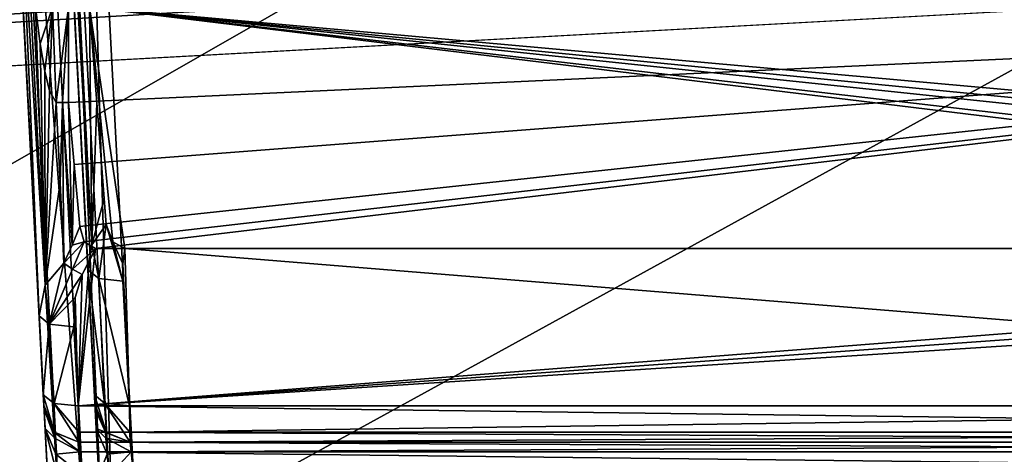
# Model space of a CAD drawing. Header units: inches. Extents: x -10 to 10, y -2.3 to 4.3.
# Tile 627 of 656: x -0.9 to -0.1, y -1.5 to -1.1. Entities that reach past the tile are written whole.
import ezdxf

# ---------------------------------------------------------------- set-up
doc = ezdxf.new("R2010")
doc.units = ezdxf.units.IN
doc.header["$LTSCALE"] = 65.185185
doc.header["$MEASUREMENT"] = 0
for name, color, linetype in [('10506', 7, 'CONTINUOUS'), ('10955', 7, 'CONTINUOUS'), ('10964', 7, 'CONTINUOUS'), ('1151', 7, 'CONTINUOUS'), ('1242', 7, 'CONTINUOUS'), ('1802', 7, 'CONTINUOUS'), ('1873', 7, 'CONTINUOUS'), ('1877', 7, 'CONTINUOUS'), ('1878', 7, 'CONTINUOUS'), ('1879', 7, 'CONTINUOUS'), ('1882', 7, 'CONTINUOUS'), ('1883', 7, 'CONTINUOUS'), ('1884', 7, 'CONTINUOUS'), ('1885', 7, 'CONTINUOUS'), ('1888', 7, 'CONTINUOUS'), ('1889', 7, 'CONTINUOUS'), ('1901', 7, 'CONTINUOUS'), ('1903', 7, 'CONTINUOUS'), ('1904', 7, 'CONTINUOUS'), ('2526', 7, 'CONTINUOUS'), ('2527', 7, 'CONTINUOUS'), ('2528', 7, 'CONTINUOUS'), ('2530', 7, 'CONTINUOUS'), ('2531', 7, 'CONTINUOUS'), ('2535', 7, 'CONTINUOUS'), ('2536', 7, 'CONTINUOUS'), ('2537', 7, 'CONTINUOUS'), ('2538', 7, 'CONTINUOUS'), ('2541', 7, 'CONTINUOUS'), ('2572', 7, 'CONTINUOUS'), ('2622', 7, 'CONTINUOUS'), ('2623', 7, 'CONTINUOUS'), ('2624', 7, 'CONTINUOUS'), ('2625', 7, 'CONTINUOUS'), ('2626', 7, 'CONTINUOUS')]:
    doc.layers.add(name, color=color, linetype=linetype)

msp = doc.modelspace()

# ---------------------------------------------------------------- linework, layer by layer
at = {"layer": '10506', "linetype": 'CONTINUOUS'}
for points in [[(0.87567, -1.48, -4.11649), (0.87481, -1.48822, -4.13712), (-0.87567, -1.48, -4.11649), (0.87567, -1.48, -4.11649)], [(-0.87567, -1.48, -4.11649), (0.87481, -1.48822, -4.13712), (-0.87481, -1.48822, -4.13712), (-0.87567, -1.48, -4.11649)], [(0.87481, -1.48822, -4.13712), (0.87269, -1.50843, -4.14645), (-0.87481, -1.48822, -4.13712), (0.87481, -1.48822, -4.13712)], [(0.87269, -1.50843, -4.14645), (-0.87269, -1.50843, -4.14645), (-0.87481, -1.48822, -4.13712), (0.87269, -1.50843, -4.14645)]]:
    msp.add_3dface(points, dxfattribs=at)
at = {"layer": '10955', "linetype": 'CONTINUOUS'}
for points in [[(-2.79289, 0.895, 13.9861), (2.79289, 0.895, 13.9861), (-2.79289, -2.305, 13.9861), (-2.79289, 0.895, 13.9861)], [(-2.79289, -2.305, 13.9861), (2.79289, 0.895, 13.9861), (2.79289, -2.305, 13.9861), (-2.79289, -2.305, 13.9861)]]:
    msp.add_3dface(points, dxfattribs=at)
at = {"layer": '10964', "linetype": 'CONTINUOUS'}
for points in [[(-2.79289, -2.305, 14.1431), (2.79289, -2.305, 14.1431), (-2.79289, 0.895, 14.1431), (-2.79289, -2.305, 14.1431)], [(-2.79289, 0.895, 14.1431), (2.79289, -2.305, 14.1431), (2.79289, 0.895, 14.1431), (-2.79289, 0.895, 14.1431)]]:
    msp.add_3dface(points, dxfattribs=at)
at = {"layer": '1151', "linetype": 'CONTINUOUS'}
for points in [[(-1.12257, -0.63817, 4.57874), (8.57837, -1.57343, 4.62775), (-1.08189, -0.62096, 4.57784), (-1.12257, -0.63817, 4.57874)], [(-1.08189, -0.62096, 4.57784), (8.57837, -1.57343, 4.62775), (-0.87743, -0.63817, 4.57874), (-1.08189, -0.62096, 4.57784)], [(-8.57837, -1.57343, 4.62775), (8.57837, -1.57343, 4.62775), (-8.52935, -0.63817, 4.57874), (-8.57837, -1.57343, 4.62775)], [(-8.52935, -0.63817, 4.57874), (8.57837, -1.57343, 4.62775), (-7.12257, -0.63817, 4.57874), (-8.52935, -0.63817, 4.57874)], [(-7.12257, -0.63817, 4.57874), (8.57837, -1.57343, 4.62775), (-6.87743, -0.63817, 4.57874), (-7.12257, -0.63817, 4.57874)], [(-6.87743, -0.63817, 4.57874), (8.57837, -1.57343, 4.62775), (-6.10307, -0.63817, 4.57874), (-6.87743, -0.63817, 4.57874)], [(-6.10307, -0.63817, 4.57874), (8.57837, -1.57343, 4.62775), (-5.89693, -0.63817, 4.57874), (-6.10307, -0.63817, 4.57874)], [(-5.89693, -0.63817, 4.57874), (8.57837, -1.57343, 4.62775), (-5.12257, -0.63817, 4.57874), (-5.89693, -0.63817, 4.57874)], [(-5.12257, -0.63817, 4.57874), (8.57837, -1.57343, 4.62775), (-4.87743, -0.63817, 4.57874), (-5.12257, -0.63817, 4.57874)], [(-4.87743, -0.63817, 4.57874), (8.57837, -1.57343, 4.62775), (-4.10307, -0.63817, 4.57874), (-4.87743, -0.63817, 4.57874)], [(8.57837, -1.57343, 4.62775), (-3.89693, -0.63817, 4.57874), (-4.10307, -0.63817, 4.57874), (8.57837, -1.57343, 4.62775)], [(-3.89693, -0.63817, 4.57874), (8.57837, -1.57343, 4.62775), (-3.12257, -0.63817, 4.57874), (-3.89693, -0.63817, 4.57874)], [(-3.12257, -0.63817, 4.57874), (8.57837, -1.57343, 4.62775), (-2.87743, -0.63817, 4.57874), (-3.12257, -0.63817, 4.57874)], [(-2.87743, -0.63817, 4.57874), (8.57837, -1.57343, 4.62775), (-2.10307, -0.63817, 4.57874), (-2.87743, -0.63817, 4.57874)], [(-2.10307, -0.63817, 4.57874), (8.57837, -1.57343, 4.62775), (-1.89693, -0.63817, 4.57874), (-2.10307, -0.63817, 4.57874)], [(-1.89693, -0.63817, 4.57874), (8.57837, -1.57343, 4.62775), (-1.12257, -0.63817, 4.57874), (-1.89693, -0.63817, 4.57874)], [(-0.87743, -0.63817, 4.57874), (8.57837, -1.57343, 4.62775), (0.87743, -0.63817, 4.57874), (-0.87743, -0.63817, 4.57874)]]:
    msp.add_3dface(points, dxfattribs=at)
at = {"layer": '1242', "linetype": 'CONTINUOUS'}
for points in [[(8.57837, -1.57343, -4.62775), (-8.57837, -1.57343, -4.62775), (8.52935, -0.63817, -4.57874), (8.57837, -1.57343, -4.62775)], [(5.89693, -0.63817, -4.57874), (-8.57837, -1.57343, -4.62775), (5.12257, -0.63817, -4.57874), (5.89693, -0.63817, -4.57874)], [(-8.57837, -1.57343, -4.62775), (5.89693, -0.63817, -4.57874), (6.10307, -0.63817, -4.57874), (-8.57837, -1.57343, -4.62775)], [(5.12257, -0.63817, -4.57874), (-8.57837, -1.57343, -4.62775), (4.87743, -0.63817, -4.57874), (5.12257, -0.63817, -4.57874)], [(4.87743, -0.63817, -4.57874), (-8.57837, -1.57343, -4.62775), (4.10307, -0.63817, -4.57874), (4.87743, -0.63817, -4.57874)], [(4.10307, -0.63817, -4.57874), (-8.57837, -1.57343, -4.62775), (3.89693, -0.63817, -4.57874), (4.10307, -0.63817, -4.57874)], [(3.89693, -0.63817, -4.57874), (-8.57837, -1.57343, -4.62775), (3.12257, -0.63817, -4.57874), (3.89693, -0.63817, -4.57874)], [(3.12257, -0.63817, -4.57874), (-8.57837, -1.57343, -4.62775), (2.87743, -0.63817, -4.57874), (3.12257, -0.63817, -4.57874)], [(2.87743, -0.63817, -4.57874), (-8.57837, -1.57343, -4.62775), (2.10307, -0.63817, -4.57874), (2.87743, -0.63817, -4.57874)], [(2.10307, -0.63817, -4.57874), (-8.57837, -1.57343, -4.62775), (1.89693, -0.63817, -4.57874), (2.10307, -0.63817, -4.57874)], [(1.89693, -0.63817, -4.57874), (-8.57837, -1.57343, -4.62775), (-1.89693, -0.63817, -4.57874), (1.89693, -0.63817, -4.57874)], [(8.52935, -0.63817, -4.57874), (-8.57837, -1.57343, -4.62775), (7.12257, -0.63817, -4.57874), (8.52935, -0.63817, -4.57874)], [(7.12257, -0.63817, -4.57874), (-8.57837, -1.57343, -4.62775), (6.87743, -0.63817, -4.57874), (7.12257, -0.63817, -4.57874)], [(6.87743, -0.63817, -4.57874), (-8.57837, -1.57343, -4.62775), (6.10307, -0.63817, -4.57874), (6.87743, -0.63817, -4.57874)]]:
    msp.add_3dface(points, dxfattribs=at)
at = {"layer": '1802', "linetype": 'CONTINUOUS'}
for points in [[(0.87755, -1.105, 3.76837), (-0.86659, -1.105, 3.76837), (0.86814, -1.26141, 3.76837), (0.87755, -1.105, 3.76837)], [(-0.86659, -1.105, 3.76837), (-0.85384, -1.27021, 3.76837), (-0.85207, -1.29224, 3.76837), (-0.86659, -1.105, 3.76837)], [(-0.85384, -1.27021, 3.76837), (-0.86659, -1.105, 3.76837), (-0.86032, -1.18761, 3.76837), (-0.85384, -1.27021, 3.76837)], [(-0.86659, -1.105, 3.76837), (-0.85207, -1.29224, 3.76837), (-0.84653, -1.30738, 3.76837), (-0.86659, -1.105, 3.76837)], [(0.86814, -1.26141, 3.76837), (-0.86659, -1.105, 3.76837), (0.86626, -1.27498, 3.76837), (0.86814, -1.26141, 3.76837)], [(0.86626, -1.27498, 3.76837), (-0.86659, -1.105, 3.76837), (0.86262, -1.28717, 3.76837), (0.86626, -1.27498, 3.76837)], [(0.86262, -1.28717, 3.76837), (-0.86659, -1.105, 3.76837), (0.8523, -1.30563, 3.76837), (0.86262, -1.28717, 3.76837)], [(0.8523, -1.30563, 3.76837), (-0.86659, -1.105, 3.76837), (0.83934, -1.31305, 3.76837), (0.8523, -1.30563, 3.76837)], [(0.83934, -1.31305, 3.76837), (-0.86659, -1.105, 3.76837), (-0.83624, -1.31305, 3.76837), (0.83934, -1.31305, 3.76837)], [(-0.83624, -1.31305, 3.76837), (-0.86659, -1.105, 3.76837), (-0.84653, -1.30738, 3.76837), (-0.83624, -1.31305, 3.76837)]]:
    msp.add_3dface(points, dxfattribs=at)
at = {"layer": '1873', "linetype": 'CONTINUOUS'}
for points in [[(-0.919, -0.355, 4.53392), (-0.86782, -1.33148, 3.80754), (-0.9021, -0.67738, 3.79138), (-0.919, -0.355, 4.53392)], [(-0.86782, -1.33148, 3.80754), (-0.919, -0.355, 4.53392), (-0.86219, -1.43906, 3.85101), (-0.86782, -1.33148, 3.80754)], [(-0.919, -0.355, 4.53392), (-0.90416, -0.6382, 4.4453), (-0.86067, -1.46806, 4.15781), (-0.919, -0.355, 4.53392)], [(-0.86219, -1.43906, 3.85101), (-0.919, -0.355, 4.53392), (-0.86171, -1.44814, 3.85837), (-0.86219, -1.43906, 3.85101)], [(-0.86171, -1.44814, 3.85837), (-0.919, -0.355, 4.53392), (-0.86153, -1.45157, 3.86955), (-0.86171, -1.44814, 3.85837)], [(-0.86153, -1.45157, 3.86955), (-0.919, -0.355, 4.53392), (-0.86153, -1.45157, 4.11652), (-0.86153, -1.45157, 3.86955)], [(-0.86153, -1.45157, 4.11652), (-0.919, -0.355, 4.53392), (-0.86067, -1.46806, 4.15781), (-0.86153, -1.45157, 4.11652)], [(-0.85514, -1.57343, 4.17981), (-0.85855, -1.50846, 4.17641), (-0.90416, -0.6382, 4.4453), (-0.85514, -1.57343, 4.17981)], [(-0.85514, -1.57343, 4.39629), (-0.85514, -1.57343, 4.17981), (-0.90416, -0.6382, 4.4453), (-0.85514, -1.57343, 4.39629)], [(-0.90416, -0.6382, 4.4453), (-0.85855, -1.50846, 4.17641), (-0.86067, -1.46806, 4.15781), (-0.90416, -0.6382, 4.4453)]]:
    msp.add_3dface(points, dxfattribs=at)
at = {"layer": '1877', "linetype": 'CONTINUOUS'}
for points in [[(-0.86153, -1.45157, 4.11652), (-0.86067, -1.46806, 4.15781), (-0.85274, -1.47126, 4.11649), (-0.86153, -1.45157, 4.11652)], [(-0.86067, -1.46806, 4.15781), (-0.85855, -1.50846, 4.17641), (-0.85125, -1.49027, 4.14986), (-0.86067, -1.46806, 4.15781)], [(-0.85274, -1.47126, 4.11649), (-0.86067, -1.46806, 4.15781), (-0.85235, -1.47637, 4.13576), (-0.85274, -1.47126, 4.11649)], [(-0.85235, -1.47637, 4.13576), (-0.86067, -1.46806, 4.15781), (-0.85125, -1.49027, 4.14986), (-0.85235, -1.47637, 4.13576)], [(-0.83157, -1.48, 4.11649), (-0.85274, -1.47126, 4.11649), (-0.85235, -1.47637, 4.13576), (-0.83157, -1.48, 4.11649)], [(-0.83071, -1.48822, 4.13712), (-0.83157, -1.48, 4.11649), (-0.85235, -1.47637, 4.13576), (-0.83071, -1.48822, 4.13712)], [(-0.83071, -1.48822, 4.13712), (-0.85235, -1.47637, 4.13576), (-0.85125, -1.49027, 4.14986), (-0.83071, -1.48822, 4.13712)], [(-0.85855, -1.50846, 4.17641), (-0.84973, -1.50908, 4.15523), (-0.85125, -1.49027, 4.14986), (-0.85855, -1.50846, 4.17641)], [(-0.84973, -1.50908, 4.15523), (-0.83071, -1.48822, 4.13712), (-0.85125, -1.49027, 4.14986), (-0.84973, -1.50908, 4.15523)], [(-0.82859, -1.50843, 4.14645), (-0.83071, -1.48822, 4.13712), (-0.84973, -1.50908, 4.15523), (-0.82859, -1.50843, 4.14645)]]:
    msp.add_3dface(points, dxfattribs=at)
at = {"layer": '1878', "linetype": 'CONTINUOUS'}
for points in [[(-0.86153, -1.45157, 3.86955), (-0.86153, -1.45157, 4.11652), (-0.85274, -1.47126, 4.11649), (-0.86153, -1.45157, 3.86955)], [(-0.85192, -1.47204, 3.86955), (-0.86153, -1.45157, 3.86955), (-0.85274, -1.47126, 4.11649), (-0.85192, -1.47204, 3.86955)], [(-0.83157, -1.48, 4.11649), (-0.85192, -1.47204, 3.86955), (-0.85274, -1.47126, 4.11649), (-0.83157, -1.48, 4.11649)], [(-0.83157, -1.48, 4.11649), (-0.83157, -1.48, 3.86955), (-0.85192, -1.47204, 3.86955), (-0.83157, -1.48, 4.11649)]]:
    msp.add_3dface(points, dxfattribs=at)
at = {"layer": '1879', "linetype": 'CONTINUOUS'}
for points in [[(0.83157, -1.48, 4.11649), (0.83157, -1.48, 3.86955), (-0.83157, -1.48, 3.86955), (0.83157, -1.48, 4.11649)], [(-0.83157, -1.48, 4.11649), (0.83157, -1.48, 4.11649), (-0.83157, -1.48, 3.86955), (-0.83157, -1.48, 4.11649)]]:
    msp.add_3dface(points, dxfattribs=at)
at = {"layer": '1882', "linetype": 'CONTINUOUS'}
for points in [[(0.83223, -1.44873, 3.82319), (-0.83223, -1.44873, 3.82319), (-0.83175, -1.47146, 3.84161), (0.83223, -1.44873, 3.82319)], [(0.83175, -1.47146, 3.8416), (0.83223, -1.44873, 3.82319), (-0.83175, -1.47146, 3.84161), (0.83175, -1.47146, 3.8416)], [(-0.83157, -1.48, 3.86955), (0.83175, -1.47146, 3.8416), (-0.83175, -1.47146, 3.84161), (-0.83157, -1.48, 3.86955)], [(0.83157, -1.48, 3.86955), (0.83175, -1.47146, 3.8416), (-0.83157, -1.48, 3.86955), (0.83157, -1.48, 3.86955)]]:
    msp.add_3dface(points, dxfattribs=at)
at = {"layer": '1883', "linetype": 'CONTINUOUS'}
for points in [[(-0.86219, -1.43906, 3.85101), (-0.86171, -1.44814, 3.85837), (-0.85192, -1.47204, 3.86955), (-0.86219, -1.43906, 3.85101)], [(-0.85353, -1.44636, 3.83183), (-0.86219, -1.43906, 3.85101), (-0.85192, -1.47204, 3.86955), (-0.85353, -1.44636, 3.83183)], [(-0.86171, -1.44814, 3.85837), (-0.86153, -1.45157, 3.86955), (-0.85192, -1.47204, 3.86955), (-0.86171, -1.44814, 3.85837)], [(-0.85353, -1.44636, 3.83183), (-0.83157, -1.48, 3.86955), (-0.83175, -1.47146, 3.84161), (-0.85353, -1.44636, 3.83183)], [(-0.83157, -1.48, 3.86955), (-0.85353, -1.44636, 3.83183), (-0.85192, -1.47204, 3.86955), (-0.83157, -1.48, 3.86955)], [(-0.83223, -1.44873, 3.82319), (-0.85353, -1.44636, 3.83183), (-0.83175, -1.47146, 3.84161), (-0.83223, -1.44873, 3.82319)]]:
    msp.add_3dface(points, dxfattribs=at)
at = {"layer": '1884', "linetype": 'CONTINUOUS'}
for points in [[(-0.86782, -1.33148, 3.80754), (-0.86219, -1.43906, 3.85101), (-0.85353, -1.44636, 3.83183), (-0.86782, -1.33148, 3.80754)], [(-0.86782, -1.33148, 3.80754), (-0.85353, -1.44636, 3.83183), (-0.85852, -1.33898, 3.78776), (-0.86782, -1.33148, 3.80754)], [(-0.83223, -1.44873, 3.82319), (-0.83787, -1.34115, 3.77972), (-0.85852, -1.33898, 3.78776), (-0.83223, -1.44873, 3.82319)], [(-0.85353, -1.44636, 3.83183), (-0.83223, -1.44873, 3.82319), (-0.85852, -1.33898, 3.78776), (-0.85353, -1.44636, 3.83183)]]:
    msp.add_3dface(points, dxfattribs=at)
at = {"layer": '1885', "linetype": 'CONTINUOUS'}
for points in [[(-0.83223, -1.44873, 3.82319), (-0.83624, -1.31305, 3.76837), (-0.83784, -1.32634, 3.77374), (-0.83223, -1.44873, 3.82319)], [(0.83934, -1.31305, 3.76837), (-0.83624, -1.31305, 3.76837), (0.83223, -1.44873, 3.82319), (0.83934, -1.31305, 3.76837)], [(0.83223, -1.44873, 3.82319), (-0.83624, -1.31305, 3.76837), (-0.83223, -1.44873, 3.82319), (0.83223, -1.44873, 3.82319)], [(-0.83787, -1.34115, 3.77972), (-0.83223, -1.44873, 3.82319), (-0.83784, -1.32634, 3.77374), (-0.83787, -1.34115, 3.77972)]]:
    msp.add_3dface(points, dxfattribs=at)
at = {"layer": '1888', "linetype": 'CONTINUOUS'}
for points in [[(-0.85207, -1.29224, 3.76837), (-0.86449, -1.30991, 3.78638), (-0.85852, -1.33898, 3.78776), (-0.85207, -1.29224, 3.76837)], [(-0.83787, -1.34115, 3.77972), (-0.85207, -1.29224, 3.76837), (-0.85852, -1.33898, 3.78776), (-0.83787, -1.34115, 3.77972)], [(-0.84653, -1.30738, 3.76837), (-0.85207, -1.29224, 3.76837), (-0.83787, -1.34115, 3.77972), (-0.84653, -1.30738, 3.76837)], [(-0.86449, -1.30991, 3.78638), (-0.86782, -1.33148, 3.80754), (-0.85852, -1.33898, 3.78776), (-0.86449, -1.30991, 3.78638)], [(-0.83624, -1.31305, 3.76837), (-0.84653, -1.30738, 3.76837), (-0.83784, -1.32634, 3.77374), (-0.83624, -1.31305, 3.76837)], [(-0.84653, -1.30738, 3.76837), (-0.83787, -1.34115, 3.77972), (-0.83784, -1.32634, 3.77374), (-0.84653, -1.30738, 3.76837)]]:
    msp.add_3dface(points, dxfattribs=at)
at = {"layer": '1889', "linetype": 'CONTINUOUS'}
for points in [[(-0.9021, -0.67738, 3.79138), (-0.86782, -1.33148, 3.80754), (-0.90151, -0.67755, 3.78373), (-0.9021, -0.67738, 3.79138)], [(-0.86782, -1.33148, 3.80754), (-0.86449, -1.30991, 3.78638), (-0.90151, -0.67755, 3.78373), (-0.86782, -1.33148, 3.80754)], [(-0.90151, -0.67755, 3.78373), (-0.86449, -1.30991, 3.78638), (-0.89698, -0.67768, 3.76938), (-0.90151, -0.67755, 3.78373)], [(-0.86449, -1.30991, 3.78638), (-0.86659, -1.105, 3.76837), (-0.89698, -0.67768, 3.76938), (-0.86449, -1.30991, 3.78638)], [(-0.86659, -1.105, 3.76837), (-0.86449, -1.30991, 3.78638), (-0.86032, -1.18761, 3.76837), (-0.86659, -1.105, 3.76837)], [(-0.86449, -1.30991, 3.78638), (-0.85384, -1.27021, 3.76837), (-0.86032, -1.18761, 3.76837), (-0.86449, -1.30991, 3.78638)], [(-0.85207, -1.29224, 3.76837), (-0.85384, -1.27021, 3.76837), (-0.86449, -1.30991, 3.78638), (-0.85207, -1.29224, 3.76837)]]:
    msp.add_3dface(points, dxfattribs=at)
at = {"layer": '1901', "linetype": 'CONTINUOUS'}
for points in [[(0.83157, -1.48, 4.11649), (-0.83157, -1.48, 4.11649), (-0.83071, -1.48822, 4.13712), (0.83157, -1.48, 4.11649)], [(0.83071, -1.48822, 4.13712), (0.83157, -1.48, 4.11649), (-0.83071, -1.48822, 4.13712), (0.83071, -1.48822, 4.13712)], [(-0.82859, -1.50843, 4.14645), (0.83071, -1.48822, 4.13712), (-0.83071, -1.48822, 4.13712), (-0.82859, -1.50843, 4.14645)], [(0.82859, -1.50843, 4.14645), (0.83071, -1.48822, 4.13712), (-0.82859, -1.50843, 4.14645), (0.82859, -1.50843, 4.14645)]]:
    msp.add_3dface(points, dxfattribs=at)
at = {"layer": '1903', "linetype": 'CONTINUOUS'}
for points in [[(-0.85514, -1.57343, 4.39629), (-0.90416, -0.6382, 4.4453), (-0.89537, -0.63882, 4.46644), (-0.85514, -1.57343, 4.39629)], [(-0.8742, -0.63817, 4.47526), (-0.84639, -1.57279, 4.41753), (-0.89537, -0.63882, 4.46644), (-0.8742, -0.63817, 4.47526)], [(-0.84639, -1.57279, 4.41753), (-0.85514, -1.57343, 4.39629), (-0.89537, -0.63882, 4.46644), (-0.84639, -1.57279, 4.41753)], [(-0.82519, -1.57343, 4.42625), (-0.84639, -1.57279, 4.41753), (-0.8742, -0.63817, 4.47526), (-0.82519, -1.57343, 4.42625)]]:
    msp.add_3dface(points, dxfattribs=at)
at = {"layer": '1904', "linetype": 'CONTINUOUS'}
for points in [[(0.8742, -0.63817, 4.47526), (-0.82519, -1.57343, 4.42625), (-0.8742, -0.63817, 4.47526), (0.8742, -0.63817, 4.47526)], [(0.8742, -0.63817, 4.47526), (0.82519, -1.57343, 4.42625), (-0.82519, -1.57343, 4.42625), (0.8742, -0.63817, 4.47526)]]:
    msp.add_3dface(points, dxfattribs=at)
at = {"layer": '2526', "linetype": 'CONTINUOUS'}
for points in [[(-0.91313, -1.105, -3.7848), (-0.89847, -1.105, -3.77717), (-0.90893, -1.13668, -3.78277), (-0.91313, -1.105, -3.7848)], [(-0.90893, -1.13668, -3.78277), (-0.89847, -1.105, -3.77717), (-0.90501, -1.16012, -3.78076), (-0.90893, -1.13668, -3.78277)], [(-0.90501, -1.16012, -3.78076), (-0.89847, -1.105, -3.77717), (-0.90102, -1.17709, -3.77861), (-0.90501, -1.16012, -3.78076)], [(-0.90102, -1.17709, -3.77861), (-0.89847, -1.105, -3.77717), (-0.89519, -1.18714, -3.77525), (-0.90102, -1.17709, -3.77861)], [(-0.89847, -1.105, -3.77717), (-0.88447, -1.105, -3.76837), (-0.89519, -1.18714, -3.77525), (-0.89847, -1.105, -3.77717)], [(-0.89519, -1.18714, -3.77525), (-0.88447, -1.105, -3.76837), (-0.88977, -1.18714, -3.77189), (-0.89519, -1.18714, -3.77525)], [(-0.88447, -1.105, -3.76837), (-0.88447, -1.18714, -3.76837), (-0.88977, -1.18714, -3.77189), (-0.88447, -1.105, -3.76837)]]:
    msp.add_3dface(points, dxfattribs=at)
at = {"layer": '2527', "linetype": 'CONTINUOUS'}
for points in [[(-0.93985, -0.65816, -3.77567), (-0.91313, -1.105, -3.7848), (-0.90456, -1.34461, -3.79779), (-0.93985, -0.65816, -3.77567)], [(-0.92853, -1.01469, -3.81291), (-0.93985, -0.65816, -3.77567), (-0.90986, -1.37098, -3.8235), (-0.92853, -1.01469, -3.81291)], [(-0.90986, -1.37098, -3.8235), (-0.93985, -0.65816, -3.77567), (-0.90456, -1.34461, -3.79779), (-0.90986, -1.37098, -3.8235)], [(-0.91313, -1.105, -3.7848), (-0.90893, -1.13668, -3.78277), (-0.90456, -1.34461, -3.79779), (-0.91313, -1.105, -3.7848)], [(-0.90893, -1.13668, -3.78277), (-0.90501, -1.16012, -3.78076), (-0.90456, -1.34461, -3.79779), (-0.90893, -1.13668, -3.78277)], [(-0.90501, -1.16012, -3.78076), (-0.90102, -1.17709, -3.77861), (-0.90456, -1.34461, -3.79779), (-0.90501, -1.16012, -3.78076)], [(-0.90102, -1.17709, -3.77861), (-0.89519, -1.18714, -3.77525), (-0.90456, -1.34461, -3.79779), (-0.90102, -1.17709, -3.77861)], [(-0.90456, -1.34461, -3.79779), (-0.89519, -1.18714, -3.77525), (-0.89189, -1.25636, -3.7775), (-0.90456, -1.34461, -3.79779)], [(-0.8886, -1.3257, -3.77974), (-0.90456, -1.34461, -3.79779), (-0.89189, -1.25636, -3.7775), (-0.8886, -1.3257, -3.77974)]]:
    msp.add_3dface(points, dxfattribs=at)
at = {"layer": '2528', "linetype": 'CONTINUOUS'}
for points in [[(-0.89519, -1.18714, -3.77525), (-0.88977, -1.18714, -3.77189), (-0.89189, -1.25636, -3.7775), (-0.89519, -1.18714, -3.77525)], [(-0.88977, -1.18714, -3.77189), (-0.8886, -1.3257, -3.77974), (-0.89189, -1.25636, -3.7775), (-0.88977, -1.18714, -3.77189)], [(-0.88977, -1.18714, -3.77189), (-0.88447, -1.18714, -3.76837), (-0.88153, -1.31022, -3.77418), (-0.88977, -1.18714, -3.77189)], [(-0.8886, -1.3257, -3.77974), (-0.88977, -1.18714, -3.77189), (-0.88153, -1.31022, -3.77418), (-0.8886, -1.3257, -3.77974)], [(-0.88447, -1.18714, -3.76837), (-0.87959, -1.24058, -3.76837), (-0.88153, -1.31022, -3.77418), (-0.88447, -1.18714, -3.76837)], [(-0.87959, -1.24058, -3.76837), (-0.87483, -1.29404, -3.76837), (-0.88153, -1.31022, -3.77418), (-0.87959, -1.24058, -3.76837)]]:
    msp.add_3dface(points, dxfattribs=at)
at = {"layer": '2530', "linetype": 'CONTINUOUS'}
for points in [[(-0.87483, -1.29404, -3.76837), (-0.87114, -1.30736, -3.76837), (-0.88153, -1.31022, -3.77418), (-0.87483, -1.29404, -3.76837)], [(-0.87114, -1.30736, -3.76837), (-0.8886, -1.3257, -3.77974), (-0.88153, -1.31022, -3.77418), (-0.87114, -1.30736, -3.76837)], [(-0.8886, -1.3257, -3.77974), (-0.87114, -1.30736, -3.76837), (-0.88112, -1.33087, -3.77717), (-0.8886, -1.3257, -3.77974)], [(-0.87114, -1.30736, -3.76837), (-0.86133, -1.31305, -3.76837), (-0.88112, -1.33087, -3.77717), (-0.87114, -1.30736, -3.76837)], [(-0.86133, -1.31305, -3.76837), (-0.87282, -1.33537, -3.77739), (-0.88112, -1.33087, -3.77717), (-0.86133, -1.31305, -3.76837)], [(-0.86133, -1.31305, -3.76837), (-0.86695, -1.32436, -3.77294), (-0.87282, -1.33537, -3.77739), (-0.86133, -1.31305, -3.76837)]]:
    msp.add_3dface(points, dxfattribs=at)
at = {"layer": '2531', "linetype": 'CONTINUOUS'}
for points in [[(-0.88447, -1.105, -3.76837), (0.88447, -1.105, -3.76837), (-0.88447, -1.18714, -3.76837), (-0.88447, -1.105, -3.76837)], [(-0.88447, -1.18714, -3.76837), (0.88447, -1.105, -3.76837), (-0.87959, -1.24058, -3.76837), (-0.88447, -1.18714, -3.76837)], [(-0.87959, -1.24058, -3.76837), (0.88447, -1.105, -3.76837), (-0.87483, -1.29404, -3.76837), (-0.87959, -1.24058, -3.76837)], [(-0.87483, -1.29404, -3.76837), (0.88447, -1.105, -3.76837), (-0.87114, -1.30736, -3.76837), (-0.87483, -1.29404, -3.76837)], [(-0.87114, -1.30736, -3.76837), (0.88447, -1.105, -3.76837), (-0.86133, -1.31305, -3.76837), (-0.87114, -1.30736, -3.76837)], [(-0.86133, -1.31305, -3.76837), (0.88447, -1.105, -3.76837), (0.86132, -1.31305, -3.76837), (-0.86133, -1.31305, -3.76837)]]:
    msp.add_3dface(points, dxfattribs=at)
at = {"layer": '2535', "linetype": 'CONTINUOUS'}
for points in [[(-0.86133, -1.31305, -3.76837), (0.86132, -1.31305, -3.76837), (-0.87633, -1.44873, -3.82319), (-0.86133, -1.31305, -3.76837)], [(-0.86133, -1.31305, -3.76837), (-0.87633, -1.44873, -3.82319), (-0.86695, -1.32436, -3.77294), (-0.86133, -1.31305, -3.76837)], [(-0.87633, -1.44873, -3.82319), (0.86132, -1.31305, -3.76837), (0.86695, -1.32436, -3.77294), (-0.87633, -1.44873, -3.82319)], [(-0.86695, -1.32436, -3.77294), (-0.87633, -1.44873, -3.82319), (-0.87282, -1.33537, -3.77739), (-0.86695, -1.32436, -3.77294)], [(0.87282, -1.33537, -3.77739), (-0.87633, -1.44873, -3.82319), (0.86695, -1.32436, -3.77294), (0.87282, -1.33537, -3.77739)], [(-0.87282, -1.33537, -3.77739), (-0.87633, -1.44873, -3.82319), (-0.8788, -1.35514, -3.78538), (-0.87282, -1.33537, -3.77739)], [(0.87633, -1.44873, -3.82319), (-0.87633, -1.44873, -3.82319), (0.87282, -1.33537, -3.77739), (0.87633, -1.44873, -3.82319)], [(-0.87633, -1.44873, -3.82319), (-0.8799, -1.38064, -3.79568), (-0.8788, -1.35514, -3.78538), (-0.87633, -1.44873, -3.82319)]]:
    msp.add_3dface(points, dxfattribs=at)
at = {"layer": '2536', "linetype": 'CONTINUOUS'}
for points in [[(-0.90456, -1.34461, -3.79779), (-0.8886, -1.3257, -3.77974), (-0.9012, -1.37827, -3.80432), (-0.90456, -1.34461, -3.79779)], [(-0.9012, -1.37827, -3.80432), (-0.8886, -1.3257, -3.77974), (-0.88112, -1.33087, -3.77717), (-0.9012, -1.37827, -3.80432)], [(-0.87282, -1.33537, -3.77739), (-0.9012, -1.37827, -3.80432), (-0.88112, -1.33087, -3.77717), (-0.87282, -1.33537, -3.77739)], [(-0.9012, -1.37827, -3.80432), (-0.87282, -1.33537, -3.77739), (-0.8788, -1.35514, -3.78538), (-0.9012, -1.37827, -3.80432)], [(-0.90986, -1.37098, -3.8235), (-0.90456, -1.34461, -3.79779), (-0.9012, -1.37827, -3.80432), (-0.90986, -1.37098, -3.8235)], [(-0.8799, -1.38064, -3.79568), (-0.9012, -1.37827, -3.80432), (-0.8788, -1.35514, -3.78538), (-0.8799, -1.38064, -3.79568)]]:
    msp.add_3dface(points, dxfattribs=at)
at = {"layer": '2537', "linetype": 'CONTINUOUS'}
for points in [[(-0.90629, -1.43906, -3.85101), (-0.90986, -1.37098, -3.8235), (-0.9012, -1.37827, -3.80432), (-0.90629, -1.43906, -3.85101)], [(-0.89698, -1.44656, -3.83123), (-0.90629, -1.43906, -3.85101), (-0.9012, -1.37827, -3.80432), (-0.89698, -1.44656, -3.83123)], [(-0.8799, -1.38064, -3.79568), (-0.89698, -1.44656, -3.83123), (-0.9012, -1.37827, -3.80432), (-0.8799, -1.38064, -3.79568)], [(-0.87633, -1.44873, -3.82319), (-0.89698, -1.44656, -3.83123), (-0.8799, -1.38064, -3.79568), (-0.87633, -1.44873, -3.82319)]]:
    msp.add_3dface(points, dxfattribs=at)
at = {"layer": '2538', "linetype": 'CONTINUOUS'}
for points in [[(-0.92853, -1.01469, -3.81291), (-0.90986, -1.37098, -3.8235), (-0.9472, -0.65843, -4.44424), (-0.92853, -1.01469, -3.81291)], [(-0.9472, -0.65843, -4.44424), (-0.90986, -1.37098, -3.8235), (-0.90629, -1.43906, -3.85101), (-0.9472, -0.65843, -4.44424)], [(-0.9472, -0.65843, -4.44424), (-0.90563, -1.45157, -3.86955), (-0.90563, -1.45157, -4.11652), (-0.9472, -0.65843, -4.44424)], [(-0.90563, -1.45157, -3.86955), (-0.9472, -0.65843, -4.44424), (-0.90581, -1.44816, -3.85839), (-0.90563, -1.45157, -3.86955)], [(-0.9472, -0.65843, -4.44424), (-0.90563, -1.45157, -4.11652), (-0.90477, -1.46806, -4.15781), (-0.9472, -0.65843, -4.44424)], [(-0.9472, -0.65843, -4.44424), (-0.90629, -1.43906, -3.85101), (-0.90581, -1.44816, -3.85839), (-0.9472, -0.65843, -4.44424)], [(-0.89925, -1.57343, -4.39629), (-0.9472, -0.65843, -4.44424), (-0.89925, -1.57343, -4.17981), (-0.89925, -1.57343, -4.39629)], [(-0.89925, -1.57343, -4.17981), (-0.9472, -0.65843, -4.44424), (-0.90265, -1.50846, -4.17641), (-0.89925, -1.57343, -4.17981)], [(-0.90265, -1.50846, -4.17641), (-0.9472, -0.65843, -4.44424), (-0.90477, -1.46806, -4.15781), (-0.90265, -1.50846, -4.17641)]]:
    msp.add_3dface(points, dxfattribs=at)
at = {"layer": '2541', "linetype": 'CONTINUOUS'}
for points in [[(-0.93806, -0.65908, -4.46573), (-0.9472, -0.65843, -4.44424), (-0.89053, -1.57279, -4.41749), (-0.93806, -0.65908, -4.46573)], [(-0.9472, -0.65843, -4.44424), (-0.89925, -1.57343, -4.39629), (-0.89053, -1.57279, -4.41749), (-0.9472, -0.65843, -4.44424)], [(-0.91724, -0.65843, -4.4742), (-0.93806, -0.65908, -4.46573), (-0.86929, -1.57343, -4.42625), (-0.91724, -0.65843, -4.4742)], [(-0.86929, -1.57343, -4.42625), (-0.93806, -0.65908, -4.46573), (-0.89053, -1.57279, -4.41749), (-0.86929, -1.57343, -4.42625)]]:
    msp.add_3dface(points, dxfattribs=at)
at = {"layer": '2572', "linetype": 'CONTINUOUS'}
for points in [[(-0.92191, -0.63817, -4.47526), (-0.91869, -0.64808, -4.47474), (0.86929, -1.57343, -4.42625), (-0.92191, -0.63817, -4.47526)], [(-0.92191, -0.63817, -4.47526), (0.86929, -1.57343, -4.42625), (0.91724, -0.65843, -4.4742), (-0.92191, -0.63817, -4.47526)], [(-0.91869, -0.64808, -4.47474), (-0.91724, -0.65843, -4.4742), (0.86929, -1.57343, -4.42625), (-0.91869, -0.64808, -4.47474)], [(0.86929, -1.57343, -4.42625), (-0.91724, -0.65843, -4.4742), (-0.86929, -1.57343, -4.42625), (0.86929, -1.57343, -4.42625)]]:
    msp.add_3dface(points, dxfattribs=at)
at = {"layer": '2622', "linetype": 'CONTINUOUS'}
for points in [[(0.87567, -1.48, -3.86955), (0.87567, -1.48, -4.11649), (-0.87567, -1.48, -4.11649), (0.87567, -1.48, -3.86955)], [(0.87567, -1.48, -3.86955), (-0.87567, -1.48, -4.11649), (-0.87567, -1.48, -3.86955), (0.87567, -1.48, -3.86955)]]:
    msp.add_3dface(points, dxfattribs=at)
at = {"layer": '2623', "linetype": 'CONTINUOUS'}
for points in [[(-0.90563, -1.45157, -3.86955), (-0.89663, -1.47147, -3.86955), (-0.90563, -1.45157, -4.11652), (-0.90563, -1.45157, -3.86955)], [(-0.90563, -1.45157, -4.11652), (-0.89663, -1.47147, -3.86955), (-0.89681, -1.4713, -4.11649), (-0.90563, -1.45157, -4.11652)], [(-0.87567, -1.48, -3.86955), (-0.87567, -1.48, -4.11649), (-0.89681, -1.4713, -4.11649), (-0.87567, -1.48, -3.86955)], [(-0.89663, -1.47147, -3.86955), (-0.87567, -1.48, -3.86955), (-0.89681, -1.4713, -4.11649), (-0.89663, -1.47147, -3.86955)]]:
    msp.add_3dface(points, dxfattribs=at)
at = {"layer": '2624', "linetype": 'CONTINUOUS'}
for points in [[(-0.89698, -1.44656, -3.83123), (-0.89663, -1.47147, -3.86955), (-0.90629, -1.43906, -3.85101), (-0.89698, -1.44656, -3.83123)], [(-0.90629, -1.43906, -3.85101), (-0.89663, -1.47147, -3.86955), (-0.90581, -1.44816, -3.85839), (-0.90629, -1.43906, -3.85101)], [(-0.89663, -1.47147, -3.86955), (-0.90563, -1.45157, -3.86955), (-0.90581, -1.44816, -3.85839), (-0.89663, -1.47147, -3.86955)], [(-0.87567, -1.48, -3.86955), (-0.89663, -1.47147, -3.86955), (-0.89698, -1.44656, -3.83123), (-0.87567, -1.48, -3.86955)], [(-0.87567, -1.48, -3.86955), (-0.89698, -1.44656, -3.83123), (-0.87585, -1.47146, -3.8416), (-0.87567, -1.48, -3.86955)], [(-0.89698, -1.44656, -3.83123), (-0.87633, -1.44873, -3.82319), (-0.87585, -1.47146, -3.8416), (-0.89698, -1.44656, -3.83123)]]:
    msp.add_3dface(points, dxfattribs=at)
at = {"layer": '2625', "linetype": 'CONTINUOUS'}
for points in [[(-0.87585, -1.47146, -3.8416), (-0.87633, -1.44873, -3.82319), (0.87585, -1.47146, -3.84161), (-0.87585, -1.47146, -3.8416)], [(-0.87633, -1.44873, -3.82319), (0.87633, -1.44873, -3.82319), (0.87585, -1.47146, -3.84161), (-0.87633, -1.44873, -3.82319)], [(0.87567, -1.48, -3.86955), (-0.87567, -1.48, -3.86955), (-0.87585, -1.47146, -3.8416), (0.87567, -1.48, -3.86955)], [(0.87567, -1.48, -3.86955), (-0.87585, -1.47146, -3.8416), (0.87585, -1.47146, -3.84161), (0.87567, -1.48, -3.86955)]]:
    msp.add_3dface(points, dxfattribs=at)
at = {"layer": '2626', "linetype": 'CONTINUOUS'}
for points in [[(-0.90563, -1.45157, -4.11652), (-0.89681, -1.4713, -4.11649), (-0.89645, -1.47637, -4.13575), (-0.90563, -1.45157, -4.11652)], [(-0.90477, -1.46806, -4.15781), (-0.90563, -1.45157, -4.11652), (-0.89645, -1.47637, -4.13575), (-0.90477, -1.46806, -4.15781)], [(-0.90265, -1.50846, -4.17641), (-0.90477, -1.46806, -4.15781), (-0.89418, -1.50908, -4.15559), (-0.90265, -1.50846, -4.17641)], [(-0.89418, -1.50908, -4.15559), (-0.90477, -1.46806, -4.15781), (-0.89536, -1.49026, -4.14985), (-0.89418, -1.50908, -4.15559)], [(-0.90477, -1.46806, -4.15781), (-0.89645, -1.47637, -4.13575), (-0.89536, -1.49026, -4.14985), (-0.90477, -1.46806, -4.15781)], [(-0.89681, -1.4713, -4.11649), (-0.87567, -1.48, -4.11649), (-0.87481, -1.48822, -4.13712), (-0.89681, -1.4713, -4.11649)], [(-0.89681, -1.4713, -4.11649), (-0.87481, -1.48822, -4.13712), (-0.89645, -1.47637, -4.13575), (-0.89681, -1.4713, -4.11649)], [(-0.89645, -1.47637, -4.13575), (-0.87481, -1.48822, -4.13712), (-0.89536, -1.49026, -4.14985), (-0.89645, -1.47637, -4.13575)], [(-0.87481, -1.48822, -4.13712), (-0.87269, -1.50843, -4.14645), (-0.89536, -1.49026, -4.14985), (-0.87481, -1.48822, -4.13712)], [(-0.87269, -1.50843, -4.14645), (-0.89418, -1.50908, -4.15559), (-0.89536, -1.49026, -4.14985), (-0.87269, -1.50843, -4.14645)]]:
    msp.add_3dface(points, dxfattribs=at)

doc.saveas('drawing.dxf')
